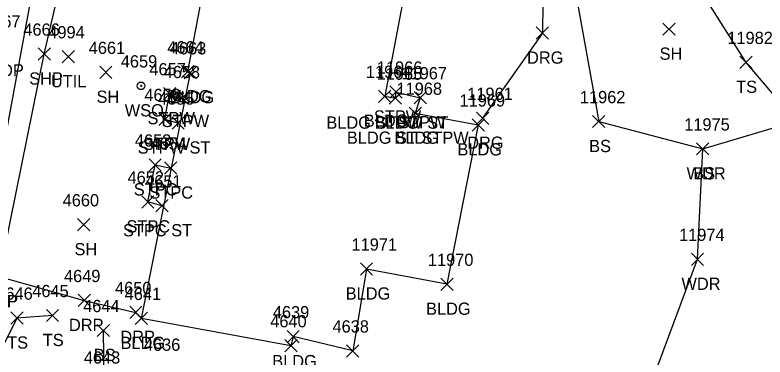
# Model space of a CAD drawing. Extents: x 1769141 to 1770911, y 735471 to 741449.
# Drawn here: x 1770700.3 to 1770822.8, y 739125.3 to 739181.2 of the extents above; entities that cross this region are included whole.
import ezdxf

# ---------------------------------------------------------------- set-up
doc = ezdxf.new("R2010")
doc.units = 0
for name, color, linetype in [('L_A', 7, 'Continuous'), ('L_I', 7, 'Continuous'), ('L_TIC', 7, 'Continuous'), ('LAWA', 7, 'Continuous'), ('LBC', 7, 'Continuous'), ('LBF', 7, 'Continuous'), ('LELB', 7, 'Continuous'), ('P_A', 7, 'Continuous'), ('P_I', 7, 'Continuous'), ('P_TIC', 7, 'Continuous'), ('PRC', 7, 'Continuous'), ('PSP', 7, 'Continuous'), ('R_A', 7, 'Continuous'), ('R_I', 7, 'Continuous'), ('R_TIC', 7, 'Continuous'), ('RDG', 7, 'Continuous'), ('RDP', 7, 'Continuous'), ('U_A', 7, 'Continuous'), ('U_I', 7, 'Continuous'), ('UDEFAULT', 7, 'Continuous'), ('UWV', 7, 'Continuous')]:
    doc.layers.add(name, color=color, linetype=linetype)

msp = doc.modelspace()

# ---------------------------------------------------------------- linework, layer by layer
at = {"layer": 'L_TIC'}
for points in [[(1770806.1, 739177.91), (1770808.1, 739179.91)], [(1770808.1, 739177.91), (1770806.1, 739179.91)], [(1770818.68, 739172.49), (1770820.68, 739174.49)], [(1770820.68, 739172.49), (1770818.68, 739174.49)], [(1770714.09, 739170.86), (1770716.09, 739172.86)], [(1770716.09, 739170.86), (1770714.09, 739172.86)], [(1770727.48, 739170.95), (1770729.48, 739172.95)], [(1770729.48, 739170.95), (1770727.48, 739172.95)], [(1770727.92, 739170.79), (1770729.92, 739172.79)], [(1770729.92, 739170.79), (1770727.92, 739172.79)], [(1770724.52, 739167.37), (1770726.52, 739169.37)], [(1770726.52, 739167.37), (1770724.52, 739169.37)], [(1770761.51, 739167.64), (1770763.51, 739169.64)], [(1770763.51, 739167.64), (1770761.51, 739169.64)], [(1770726.84, 739166.91), (1770728.84, 739168.91)], [(1770728.84, 739166.91), (1770726.84, 739168.91)], [(1770759.66, 739166.95), (1770761.66, 739168.95)], [(1770761.66, 739166.95), (1770759.66, 739168.95)], [(1770761.41, 739166.64), (1770763.41, 739168.64)], [(1770763.41, 739166.64), (1770761.41, 739168.64)], [(1770761.41, 739166.64), (1770763.41, 739168.64)], [(1770763.41, 739166.64), (1770761.41, 739168.64)], [(1770765.47, 739166.71), (1770767.47, 739168.71)], [(1770767.47, 739166.71), (1770765.47, 739168.71)], [(1770764.66, 739164.18), (1770766.66, 739166.18)], [(1770766.66, 739164.18), (1770764.66, 739166.18)], [(1770764.66, 739164.18), (1770766.66, 739166.18)], [(1770766.66, 739164.18), (1770764.66, 739166.18)], [(1770723.76, 739163.16), (1770725.76, 739165.16)], [(1770725.76, 739163.16), (1770723.76, 739165.16)], [(1770725.91, 739162.57), (1770727.91, 739164.57)], [(1770727.91, 739162.57), (1770725.91, 739164.57)], [(1770794.63, 739162.81), (1770796.63, 739164.81)], [(1770796.63, 739162.81), (1770794.63, 739164.81)], [(1770774.96, 739162.26), (1770776.96, 739164.26)], [(1770776.96, 739162.26), (1770774.96, 739164.26)], [(1770811.63, 739158.34), (1770813.63, 739160.34)], [(1770813.63, 739158.34), (1770811.63, 739160.34)], [(1770811.63, 739158.34), (1770813.63, 739160.34)], [(1770813.63, 739158.34), (1770811.63, 739160.34)], [(1770722.15, 739155.72), (1770724.15, 739157.72)], [(1770724.15, 739155.72), (1770722.15, 739157.72)], [(1770724.7, 739155.21), (1770726.7, 739157.21)], [(1770726.7, 739155.21), (1770724.7, 739157.21)], [(1770720.95, 739149.67), (1770722.95, 739151.67)], [(1770722.95, 739149.67), (1770720.95, 739151.67)], [(1770723.26, 739149.04), (1770725.26, 739151.04)], [(1770725.26, 739149.04), (1770723.26, 739151.04)], [(1770710.48, 739145.94), (1770712.48, 739147.94)], [(1770712.48, 739145.94), (1770710.48, 739147.94)], [(1770810.78, 739140.29), (1770812.78, 739142.29)], [(1770812.78, 739140.29), (1770810.78, 739142.29)], [(1770756.69, 739138.7), (1770758.69, 739140.7)], [(1770758.69, 739138.7), (1770756.69, 739140.7)], [(1770769.83, 739136.21), (1770771.83, 739138.21)], [(1770771.83, 739136.21), (1770769.83, 739138.21)], [(1770699.56, 739130.68), (1770701.56, 739132.68)], [(1770701.56, 739130.68), (1770699.56, 739132.68)], [(1770705.38, 739131.1), (1770707.38, 739133.1)], [(1770707.38, 739131.1), (1770705.38, 739133.1)], [(1770719.91, 739130.63), (1770721.91, 739132.63)], [(1770721.91, 739130.63), (1770719.91, 739132.63)], [(1770713.69, 739128.65), (1770715.69, 739130.65)], [(1770715.69, 739128.65), (1770713.69, 739130.65)], [(1770744.7, 739127.64), (1770746.7, 739129.64)], [(1770746.7, 739127.64), (1770744.7, 739129.64)], [(1770744.35, 739126.16), (1770746.35, 739128.16)], [(1770746.35, 739126.16), (1770744.35, 739128.16)], [(1770754.43, 739125.31), (1770756.43, 739127.31)], [(1770756.43, 739125.31), (1770754.43, 739127.31)]]:
    msp.add_lwpolyline(points, dxfattribs=at)
at = {"layer": 'LAWA'}
msp.add_lwpolyline([(1770802.4, 739116.13), (1770811.78, 739141.29), (1770812.63, 739159.34), (1770827.84, 739163.89), (1770843.13, 739147.01), (1770847.52, 739143.16), (1770843.81, 739133.75), (1770853.16, 739124.31), (1770885.27, 739104.37)], dxfattribs=at)
at = {"layer": 'LBC'}
for points in [[(1770755.43, 739126.31), (1770745.7, 739128.64), (1770745.35, 739127.16), (1770720.91, 739131.63), (1770728.92, 739171.79), (1770728.48, 739171.95), (1770732.81, 739194.75), (1770764.73, 739188.71)], [(1770764.52, 739188.15), (1770760.66, 739167.95), (1770762.41, 739167.64)], [(1770765.66, 739165.18), (1770775.96, 739163.26), (1770770.83, 739137.21), (1770757.69, 739139.7)], [(1770757.69, 739139.7), (1770755.43, 739126.31)]]:
    msp.add_lwpolyline(points, dxfattribs=at)
at = {"layer": 'LBF'}
for points in [[(1770726.91, 739163.57), (1770724.76, 739164.16), (1770725.52, 739168.37), (1770727.84, 739167.91)], [(1770762.41, 739167.64), (1770762.51, 739168.64), (1770766.47, 739167.71), (1770765.66, 739165.18)], [(1770724.26, 739150.04), (1770721.95, 739150.67), (1770723.15, 739156.72), (1770725.7, 739156.21)]]:
    msp.add_lwpolyline(points, dxfattribs=at)
at = {"layer": 'LELB'}
for points in [[(1770805.29, 739196.24), (1770819.68, 739173.49), (1770827.84, 739163.89)], [(1770790.21, 739194.05), (1770795.63, 739163.81), (1770812.63, 739159.34)], [(1770706.38, 739132.1), (1770700.56, 739131.68), (1770697.6, 739125.84)], [(1770720.98, 739119.78), (1770714.8, 739121.23), (1770714.69, 739129.65)]]:
    msp.add_lwpolyline(points, dxfattribs=at)
at = {"layer": 'P_TIC'}
for points in [[(1770704.03, 739173.85), (1770706.03, 739175.85)], [(1770706.03, 739173.85), (1770704.03, 739175.85)]]:
    msp.add_lwpolyline(points, dxfattribs=at)
at = {"layer": 'PRC'}
msp.add_lwpolyline([(1770697.1, 739152.91), (1770703.6, 739187.83), (1770710.77, 739229.65), (1770717.49, 739270.05), (1770721, 739310.37), (1770722.67, 739382.07)], dxfattribs=at)
at = {"layer": 'PSP'}
msp.add_lwpolyline([(1770673.18, 739030.96), (1770682.05, 739077.34), (1770692.5, 739120.97), (1770695.45, 739130.2), (1770697.63, 739138.45), (1770705.03, 739174.85), (1770710.86, 739199.97), (1770715.93, 739228.68), (1770722.76, 739270.72), (1770724.6, 739284.03), (1770727.29, 739320.8), (1770728.38, 739342.71), (1770726.96, 739384.23), (1770723.73, 739420.13), (1770715.24, 739467.3), (1770704.32, 739510.94), (1770687.59, 739558.7)], dxfattribs=at)
at = {"layer": 'R_TIC'}
for points in [[(1770785.43, 739177.27), (1770787.43, 739179.27)], [(1770787.43, 739177.27), (1770785.43, 739179.27)], [(1770775.66, 739163.35), (1770777.66, 739165.35)], [(1770777.66, 739163.35), (1770775.66, 739165.35)], [(1770710.58, 739133.56), (1770712.58, 739135.56)], [(1770712.58, 739133.56), (1770710.58, 739135.56)], [(1770718.99, 739131.6), (1770720.99, 739133.6)], [(1770720.99, 739131.6), (1770718.99, 739133.6)]]:
    msp.add_lwpolyline(points, dxfattribs=at)
at = {"layer": 'RDG'}
msp.add_lwpolyline([(1770786.6, 739193.49), (1770786.43, 739178.27), (1770776.66, 739164.35)], dxfattribs=at)
at = {"layer": 'RDP'}
msp.add_lwpolyline([(1770697.63, 739138.45), (1770711.58, 739134.56), (1770719.99, 739132.6)], dxfattribs=at)
at = {"layer": 'UDEFAULT'}
for points in [[(1770707.96, 739173.41), (1770709.96, 739175.41)], [(1770709.96, 739173.41), (1770707.96, 739175.41)]]:
    msp.add_lwpolyline(points, dxfattribs=at)
at = {"layer": 'UWV'}
for radius in [0.625, 0.0833]:
    msp.add_circle((1770720.85, 739169.65), radius, dxfattribs=at)

# ---------------------------------------------------------------- texts
at = {"layer": 'L_A'}
for s, p in [('SH', (1770805.58, 739173.91)), ('TS', (1770818.09, 739168.49)), ('SH', (1770713.58, 739166.86)), ('BLDG', (1770725.08, 739166.95)), ('BLDG', (1770725.51, 739166.79)), ('STPW', (1770758.9, 739163.64)), ('STPW', (1770721.91, 739163.37)), ('STPW', (1770724.24, 739162.91)), ('BLDG STPW ST', (1770751.13, 739162.64)), ('BLDG', (1770757.25, 739162.95)), ('BLDG', (1770759, 739162.64)), ('STPW', (1770762.87, 739162.71)), ('BLDG ST STPW', (1770754.48, 739160.18)), ('BLDG', (1770762.25, 739160.18)), ('STPW', (1770721.15, 739159.16)), ('BS', (1770794.07, 739158.81)), ('STPW ST', (1770720.3, 739158.57)), ('BLDG', (1770772.55, 739158.26)), ('WDR', (1770809.99, 739154.34)), ('BS', (1770811.07, 739154.34)), ('STPC', (1770719.66, 739151.72)), ('STPC', (1770722.21, 739151.21)), ('STPC', (1770718.46, 739145.67)), ('STPC ST', (1770717.9, 739145.04)), ('SH', (1770709.97, 739141.94)), ('WDR', (1770809.15, 739136.29)), ('BLDG', (1770754.29, 739134.7)), ('BLDG', (1770767.42, 739132.21)), ('TS', (1770704.79, 739127.1)), ('TS', (1770698.97, 739126.68)), ('BLDG', (1770717.5, 739126.63)), ('BS', (1770713.13, 739124.65)), ('BLDG', (1770742.29, 739123.64))]:
    msp.add_text(s, height=2, dxfattribs=at).set_placement(p)
at = {"layer": 'L_I'}
for s, p in [('11982', (1770816.65, 739176.49)), ('4661', (1770712.3, 739174.86)), ('4664', (1770725.13, 739174.95)), ('4663', (1770725.56, 739174.79)), ('4657', (1770722.21, 739171.37)), ('11964', (1770757.59, 739170.95)), ('11966', (1770759.38, 739171.64)), ('4658', (1770724.53, 739170.91)), ('11965', (1770759.34, 739170.64)), ('11965', (1770759.34, 739170.64)), ('11967', (1770763.4, 739170.71)), ('11968', (1770762.59, 739168.18)), ('11968', (1770762.59, 739168.18)), ('4656', (1770721.39, 739167.16)), ('4655', (1770723.6, 739166.57)), ('11969', (1770772.89, 739166.26)), ('11962', (1770792.56, 739166.81)), ('11975', (1770809.61, 739162.34)), ('11975', (1770809.61, 739162.34)), ('4653', (1770719.84, 739159.72)), ('4654', (1770722.39, 739159.21)), ('4652', (1770718.64, 739153.67)), ('4651', (1770721.52, 739153.04)), ('4660', (1770708.04, 739149.94)), ('11974', (1770808.76, 739144.29)), ('11971', (1770755.24, 739142.7)), ('11970', (1770767.72, 739140.21)), ('4646', (1770697.2, 739134.68)), ('4645', (1770703.07, 739135.1)), ('4641', (1770718.17, 739134.63)), ('4644', (1770711.39, 739132.65)), ('4639', (1770742.38, 739131.64)), ('4640', (1770741.96, 739130.16)), ('4638', (1770752.13, 739129.31)), ('4636', (1770721.31, 739126.33)), ('4643', (1770711.5, 739124.23))]:
    msp.add_text(s, height=2, dxfattribs=at).set_placement(p)
at = {"layer": 'P_A'}
for s, p in [('RDP', (1770696.05, 739171.19)), ('SHP', (1770702.57, 739169.85)), ('SHP', (1770695.17, 739133.45))]:
    msp.add_text(s, height=2, dxfattribs=at).set_placement(p)
at = {"layer": 'P_I'}
for s, p in [('4667', (1770695.21, 739179.19)), ('4666', (1770701.62, 739177.85))]:
    msp.add_text(s, height=2, dxfattribs=at).set_placement(p)
at = {"layer": 'R_A'}
for s, p in [('DRG', (1770783.92, 739173.27)), ('DRG', (1770774.14, 739159.35)), ('DRP', (1770695.12, 739133.45)), ('DRP', (1770709.07, 739129.56)), ('DRP', (1770717.48, 739127.6))]:
    msp.add_text(s, height=2, dxfattribs=at).set_placement(p)
at = {"layer": 'R_I'}
for s, p in [('11961', (1770774.15, 739167.35)), ('4649', (1770708.26, 739137.56)), ('4650', (1770716.6, 739135.6))]:
    msp.add_text(s, height=2, dxfattribs=at).set_placement(p)
at = {"layer": 'U_A'}
for s, p in [('UTIL', (1770706.12, 739169.41)), ('WSO', (1770718.18, 739164.65))]:
    msp.add_text(s, height=2, dxfattribs=at).set_placement(p)
at = {"layer": 'U_I'}
for s, p in [('4994', (1770705.7, 739177.41)), ('4659', (1770717.54, 739172.65))]:
    msp.add_text(s, height=2, dxfattribs=at).set_placement(p)

doc.saveas('drawing.dxf')
